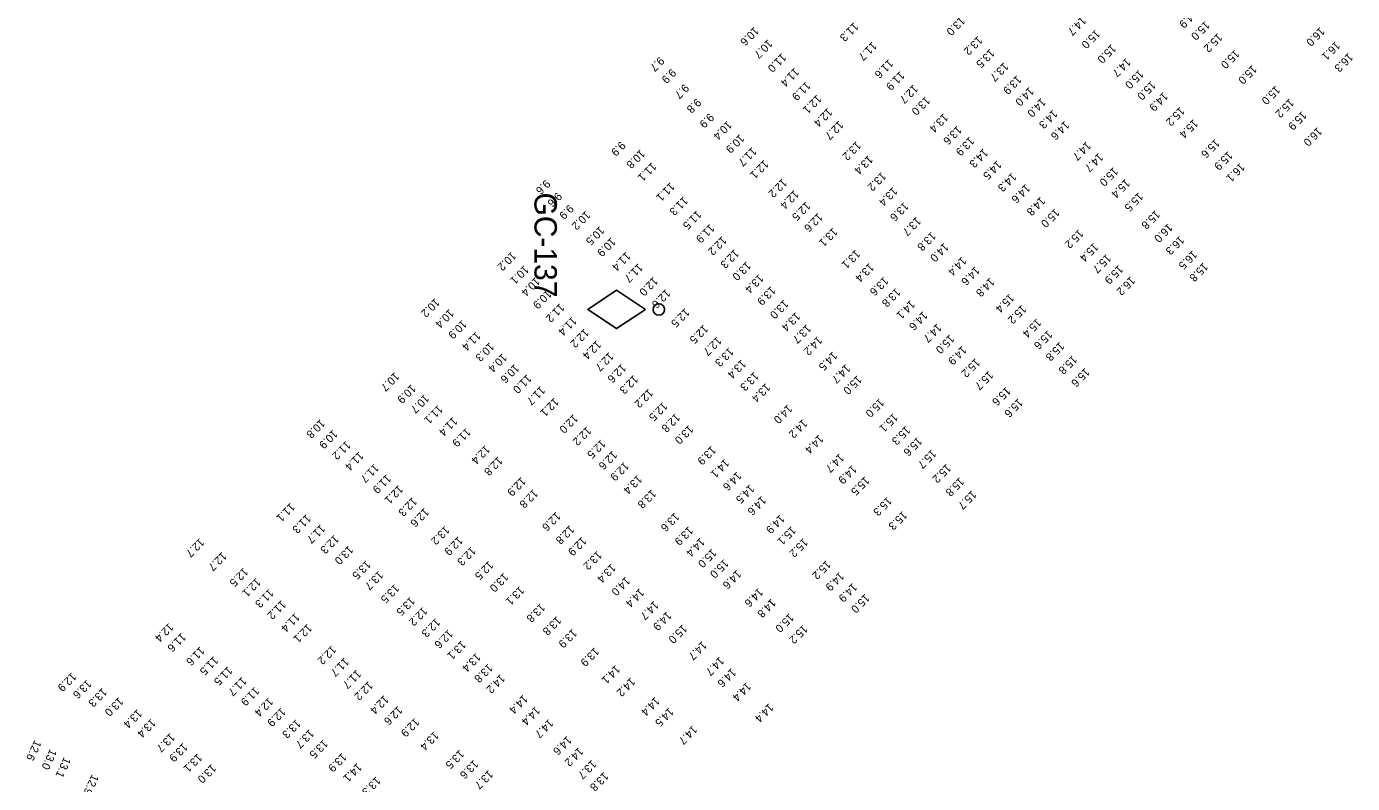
# Model space of a CAD drawing. Extents: x 1023796 to 1112670, y 656573 to 837340.
# Drawn here: x 1027502 to 1028330, y 825754 to 826227 of the extents above; entities that cross this region are included whole.
import ezdxf

# ---------------------------------------------------------------- set-up
doc = ezdxf.new("R2010")
doc.units = 0
doc.layers.add('V-CHAN-NAID', color=7, linetype='Continuous')
doc.layers.add('V-TOPO-SOUN', color=7, linetype='Continuous')

msp = doc.modelspace()

# ---------------------------------------------------------------- linework, layer by layer
at = {"layer": 'V-CHAN-NAID'}
msp.add_lwpolyline([(1027888.4, 826049.98), (1027870.4, 826061.98), (1027852.4, 826049.98), (1027870.4, 826037.98)], close=True, dxfattribs=at)
msp.add_circle((1027896.8, 826049.98), 3.6, dxfattribs=at)

# ---------------------------------------------------------------- texts
msp.add_text('GC-137', height=14, rotation=270, dxfattribs=at).set_placement((1027819.04, 826123.08))
at = {"layer": 'V-TOPO-SOUN'}
for s, rotation, p in [('14.9 ', 225, (1028230.66, 826238.06)), ('10.6 ', 225, (1027956.37, 826226.98)), ('11.3 ', 225, (1028018.61, 826229.69)), ('13.0 ', 225, (1028085.25, 826233.38)), ('14.7 ', 225, (1028160.9, 826233.43)), ('15.0 ', 225, (1028238.13, 826230.53)), ('16.0 ', 225, (1028310.02, 826226.73)), ('10.7 ', 225, (1027964.99, 826219.07)), ('13.2 ', 225, (1028096.1, 826221.13)), ('15.0 ', 225, (1028169.64, 826225.19)), ('15.2 ', 225, (1028246.07, 826222.9)), ('11.0 ', 225, (1027973.55, 826210.44)), ('11.7 ', 225, (1028030.14, 826217.64)), ('13.5 ', 225, (1028103.8, 826213.15)), ('15.0 ', 225, (1028179.59, 826216.05)), ('15.0 ', 225, (1028256.7, 826212.66)), ('16.1 ', 225, (1028319.67, 826217.9)), ('16.3 ', 225, (1028327.71, 826210.59)), ('9.7', 225, (1027897.31, 826208.29)), ('11.6 ', 225, (1028040.38, 826206.65)), ('13.7 ', 225, (1028112.36, 826204.7)), ('14.7 ', 225, (1028188.82, 826207.49)), ('15.0 ', 225, (1028267.56, 826203)), ('9.9', 225, (1027904.65, 826200.84)), ('11.4 ', 225, (1027981.64, 826201.41)), ('11.9 ', 225, (1028047.48, 826199.15)), ('13.9 ', 225, (1028120.59, 826196.6)), ('15.0 ', 225, (1028196.87, 826200.08)), ('9.7', 225, (1027912.69, 826191.3)), ('11.9 ', 225, (1027988.71, 826192.76)), ('12.7 ', 225, (1028055.94, 826190.85)), ('14.0 ', 225, (1028128.29, 826189.33)), ('15.0 ', 225, (1028204.42, 826193.04)), ('14.9 ', 225, (1028212.01, 826186.06)), ('15.0 ', 225, (1028282.18, 826190.18)), ('9.8', 225, (1027920.31, 826182.26)), ('12.1 ', 225, (1027995.51, 826184.45)), ('13.0 ', 225, (1028063.44, 826183.52)), ('14.0 ', 225, (1028135.77, 826182.36)), ('15.2 ', 225, (1028222.45, 826176.87)), ('15.2 ', 225, (1028290.8, 826182.03)), ('9.9', 225, (1027928.3, 826172.98)), ('12.4 ', 225, (1028002.36, 826176.24)), ('13.4 ', 225, (1028074.65, 826172.78)), ('14.3 ', 225, (1028143.06, 826175.18)), ('15.4 ', 225, (1028230.87, 826169.2)), ('15.9 ', 225, (1028298.72, 826174.28)), ('10.4 ', 225, (1027939.56, 826168.16)), ('12.7 ', 225, (1028009.29, 826168.2)), ('13.6 ', 225, (1028083.22, 826165.08)), ('14.6 ', 225, (1028150.42, 826168.16)), ('16.0 ', 225, (1028308.37, 826164.18)), ('9.9', 225, (1027873.04, 826155.43)), ('10.9 ', 225, (1027947.35, 826159.86)), ('13.2 ', 225, (1028020.22, 826155.35)), ('13.9 ', 225, (1028091.03, 826158.24)), ('14.7 ', 225, (1028164, 826155.24)), ('15.6 ', 225, (1028244.41, 826156.84)), ('10.8 ', 225, (1027885.25, 826150.25)), ('11.7 ', 225, (1027955.01, 826151.61)), ('12.1 ', 225, (1027962.51, 826143.78)), ('13.4 ', 225, (1028027.68, 826146.62)), ('14.3 ', 225, (1028099.61, 826150.78)), ('14.7 ', 225, (1028171.63, 826148.03)), ('15.9 ', 225, (1028252.47, 826149.2)), ('11.1 ', 225, (1027892.43, 826142.23)), ('13.2 ', 225, (1028035.9, 826136.16)), ('14.5 ', 225, (1028108.08, 826143.34)), ('14.3 ', 225, (1028117.35, 826135.75)), ('15.0 ', 225, (1028180.91, 826139.19)), ('16.1 ', 225, (1028260.09, 826141.87)), ('9.6', 225, (1027826.05, 826131.41)), ('11.1 ', 225, (1027903.86, 826129.67)), ('12.2 ', 225, (1027974.05, 826132.11)), ('14.6 ', 225, (1028125.89, 826128.62)), ('15.4 ', 225, (1028188.32, 826131.82)), ('9.6', 225, (1027833.29, 826123.6)), ('11.3 ', 225, (1027912.17, 826120.88)), ('12.4 ', 225, (1027981.36, 826124.89)), ('13.4 ', 225, (1028043.02, 826126.74)), ('14.8 ', 225, (1028135.4, 826120.74)), ('15.5 ', 225, (1028196.55, 826123.37)), ('9.9', 225, (1027840.65, 826115.87)), ('10.2 ', 225, (1027851.1, 826111.88)), ('11.5 ', 225, (1027920.53, 826112.12)), ('12.5 ', 225, (1027988.69, 826117.64)), ('12.6 ', 225, (1027996.28, 826110.6)), ('13.6 ', 225, (1028049.99, 826117.38)), ('15.0 ', 225, (1028144.29, 826113.34)), ('15.8 ', 225, (1028207.13, 826112.31)), ('10.5 ', 225, (1027859.92, 826102.29)), ('11.9 ', 225, (1027928.72, 826103.71)), ('13.7 ', 225, (1028057.78, 826108.14)), ('16.0 ', 225, (1028215.01, 826104.04)), ('10.9 ', 225, (1027866.97, 826095.18)), ('12.2 ', 225, (1027936.23, 826096.01)), ('13.1 ', 225, (1028005.56, 826101.4)), ('13.8 ', 225, (1028067.03, 826098.74)), ('15.2 ', 225, (1028159.21, 826100.31)), ('16.3 ', 225, (1028222.24, 826096.27)), ('10.2 ', 225, (1027804.7, 826086.37)), ('11.4 ', 225, (1027876.28, 826086.2)), ('12.3 ', 225, (1027944, 826087.86)), ('13.1 ', 225, (1028019.77, 826087.59)), ('14.0 ', 225, (1028075.06, 826091.9)), ('15.4 ', 225, (1028168.51, 826091.94)), ('16.5 ', 225, (1028230.33, 826087.16)), ('10.1 ', 225, (1027812.6, 826077.8)), ('11.7 ', 225, (1027883.92, 826079.02)), ('13.0 ', 225, (1027951.44, 826080.2)), ('13.4 ', 225, (1028028.34, 826079.27)), ('14.4 ', 225, (1028086.13, 826083.22)), ('15.7 ', 225, (1028176.5, 826084.91)), ('15.9 ', 225, (1028184.02, 826077.99)), ('15.8 ', 225, (1028237.09, 826079.55)), ('10.4 ', 225, (1027819.59, 826070.41)), ('12.0 ', 225, (1027893.31, 826070.6)), ('13.4 ', 225, (1027959.35, 826072.29)), ('13.6 ', 225, (1028037.34, 826070.71)), ('14.6 ', 225, (1028094.47, 826077.2)), ('14.8 ', 225, (1028103.7, 826070.09)), ('16.2 ', 225, (1028191.58, 826070.99)), ('10.9 ', 225, (1027826.86, 826062.51)), ('12.6 ', 225, (1027901.16, 826062.95)), ('13.9 ', 225, (1027966.92, 826064.76)), ('13.8 ', 225, (1028044.9, 826063.69)), ('10.2 ', 225, (1027756.96, 826057.28)), ('11.2 ', 225, (1027834.91, 826054.02)), ('13.0 ', 225, (1027974.94, 826056.3)), ('14.1 ', 225, (1028054.04, 826056.07)), ('15.4 ', 225, (1028115.92, 826060.14)), ('15.2 ', 225, (1028123.59, 826053.14)), ('10.4 ', 225, (1027765.86, 826050.55)), ('11.4 ', 225, (1027842.65, 826045.8)), ('12.5 ', 225, (1027913.13, 826050.99)), ('13.4 ', 225, (1027982.27, 826048.51)), ('14.6 ', 225, (1028061.87, 826049.12)), ('15.4 ', 225, (1028132.85, 826044.58)), ('10.9 ', 225, (1027773.91, 826043.74)), ('11.4 ', 225, (1027782.58, 826036.37)), ('12.2 ', 225, (1027850.22, 826038.27)), ('12.5 ', 225, (1027924.73, 826040.77)), ('13.7 ', 225, (1027989.05, 826040.92)), ('14.7 ', 225, (1028070.67, 826041.52)), ('15.6 ', 225, (1028139.89, 826037.24)), ('10.3 ', 225, (1027790.95, 826029.64)), ('12.4 ', 225, (1027857.91, 826030.89)), ('12.7 ', 225, (1027933.1, 826033.34)), ('14.2 ', 225, (1027996.02, 826033.55)), ('15.0 ', 225, (1028078.54, 826034.51)), ('15.8 ', 225, (1028147.27, 826029.92)), ('10.4 ', 225, (1027798.95, 826022.87)), ('12.7 ', 225, (1027865.69, 826023.56)), ('13.3 ', 225, (1027940.59, 826026.43)), ('14.5 ', 225, (1028005.4, 826023.95)), ('14.9 ', 225, (1028086.23, 826027.5)), ('15.2 ', 225, (1028094.6, 826019.7)), ('15.8 ', 225, (1028155.28, 826021.62)), ('10.6 ', 225, (1027806.61, 826016.16)), ('12.6 ', 225, (1027873.45, 826016.28)), ('13.4 ', 225, (1027948.42, 826018.96)), ('13.3 ', 225, (1027956.35, 826011.22)), ('14.7 ', 225, (1028013.58, 826015.97)), ('15.7 ', 225, (1028102.92, 826011.87)), ('15.6 ', 225, (1028163.19, 826013.74)), ('10.7 ', 225, (1027731.7, 826011)), ('10.9 ', 225, (1027742.04, 826003.44)), ('11.0 ', 225, (1027814.37, 826009.67)), ('12.3 ', 225, (1027881, 826009.32)), ('13.4 ', 225, (1027963.58, 826004.1)), ('15.0 ', 225, (1028020.78, 826009.02)), ('10.7 ', 225, (1027750.38, 825997.23)), ('11.7 ', 225, (1027822.92, 826002.36)), ('12.1 ', 225, (1027831.39, 825995.06)), ('12.2 ', 225, (1027890.34, 826000.69)), ('15.0 ', 225, (1028034.68, 825994.74)), ('15.6 ', 225, (1028113.76, 826001.96)), ('15.6 ', 225, (1028121.41, 825994.69)), ('11.1 ', 225, (1027758.89, 825990.53)), ('12.5 ', 225, (1027899.3, 825992.44)), ('14.0 ', 225, (1027977.33, 825990.81)), ('10.8 ', 225, (1027685.26, 825981.64)), ('11.4 ', 225, (1027768.09, 825983.03)), ('12.0 ', 225, (1027843.35, 825984.77)), ('12.8 ', 225, (1027907.21, 825985.35)), ('13.0 ', 225, (1027915.49, 825977.98)), ('14.2 ', 225, (1027986.72, 825981.7)), ('15.1 ', 225, (1028043.25, 825985.4)), ('10.9 ', 225, (1027693.18, 825975.1)), ('11.9 ', 225, (1027776.39, 825976.2)), ('12.2 ', 225, (1027851.74, 825977.08)), ('14.4 ', 225, (1027996.82, 825971.93)), ('15.3 ', 225, (1028051.09, 825977.47)), ('15.6 ', 225, (1028058.41, 825970.51)), ('11.2 ', 225, (1027701.33, 825968.2)), ('11.4 ', 225, (1027709.46, 825961.45)), ('12.4 ', 225, (1027788.37, 825965.42)), ('12.5 ', 225, (1027860.68, 825969.01)), ('12.6 ', 225, (1027867.93, 825961.99)), ('13.9 ', 225, (1027929.61, 825964.96)), ('15.7 ', 225, (1028067.21, 825962.69)), ('11.7 ', 225, (1027719, 825953.8)), ('12.8 ', 225, (1027796.3, 825958.29)), ('12.9 ', 225, (1027875.17, 825954.97)), ('14.1 ', 225, (1027937.87, 825956.85)), ('14.7 ', 225, (1028009.63, 825960.2)), ('15.2 ', 225, (1028076.5, 825953.72)), ('11.9 ', 225, (1027726.66, 825947.16)), ('12.9 ', 225, (1027810.78, 825945.45)), ('13.4 ', 225, (1027883.39, 825946.76)), ('14.6 ', 225, (1027945.55, 825948.87)), ('14.9 ', 225, (1028017.59, 825953.03)), ('15.5 ', 225, (1028025.53, 825945.89)), ('15.8 ', 225, (1028084.73, 825945.36)), ('12.1 ', 225, (1027734.13, 825940.49)), ('12.8 ', 225, (1027818.4, 825937.95)), ('13.8 ', 225, (1027892.24, 825937.78)), ('14.5 ', 225, (1027953.61, 825940.84)), ('15.7 ', 225, (1028092.36, 825937.12)), ('11.1 ', 225, (1027666.49, 825929.33)), ('12.3 ', 225, (1027742.78, 825932.82)), ('14.6 ', 225, (1027960.95, 825933.56)), ('15.3 ', 225, (1028039.51, 825933.12)), ('11.3 ', 225, (1027676.55, 825922.19)), ('12.6 ', 225, (1027750.26, 825926.16)), ('12.6 ', 225, (1027832.54, 825923.65)), ('13.6 ', 225, (1027906.72, 825923.32)), ('14.9 ', 225, (1027972.48, 825922.01)), ('15.3 ', 225, (1028049.05, 825924.3)), ('11.7 ', 225, (1027685.42, 825915.91)), ('13.2 ', 225, (1027763.15, 825915.04)), ('12.8 ', 225, (1027841.09, 825915.4)), ('13.9 ', 225, (1027915.35, 825914.69)), ('15.1 ', 225, (1027979.6, 825914.8)), ('12.7 ', 225, (1027609.86, 825907.33)), ('12.3 ', 225, (1027694.01, 825909.41)), ('12.9 ', 225, (1027771.46, 825908.41)), ('12.9 ', 225, (1027848.73, 825908.19)), ('14.4 ', 225, (1027922.61, 825907.59)), ('15.2 ', 225, (1027987.05, 825907.28)), ('12.7 ', 225, (1027623.86, 825898.71)), ('13.0 ', 225, (1027702.94, 825902.64)), ('12.3 ', 225, (1027779.54, 825902.02)), ('13.2 ', 225, (1027858.33, 825899.39)), ('15.0 ', 225, (1027929.95, 825900.74)), ('12.5 ', 225, (1027637.25, 825888.87)), ('13.5 ', 225, (1027713.9, 825893.44)), ('13.7 ', 225, (1027721.7, 825886.89)), ('12.5 ', 225, (1027790.52, 825893.13)), ('13.4 ', 225, (1027867.02, 825891.27)), ('15.0 ', 225, (1027937.5, 825894.18)), ('14.6 ', 225, (1027945.43, 825887.42)), ('15.2 ', 225, (1028001.37, 825893.42)), ('12.1 ', 225, (1027645.13, 825882.39)), ('13.5 ', 225, (1027731.69, 825878.57)), ('13.0 ', 225, (1027799.86, 825885.52)), ('14.0 ', 225, (1027875.95, 825883.19)), ('14.9 ', 225, (1028009.65, 825886.15)), ('14.9 ', 225, (1028017.83, 825879.25)), ('11.3 ', 225, (1027653.24, 825875.67)), ('13.5 ', 225, (1027741.5, 825870.67)), ('13.1 ', 225, (1027809.82, 825877.3)), ('14.4 ', 225, (1027884.79, 825875.93)), ('14.6 ', 225, (1027959.1, 825876.2)), ('15.0 ', 225, (1028025.62, 825872.42)), ('11.2 ', 225, (1027660.95, 825868.45)), ('12.2 ', 225, (1027749.33, 825864.33)), ('13.8 ', 225, (1027822.84, 825866.56)), ('14.7 ', 225, (1027893.84, 825868.13)), ('14.8 ', 225, (1027967.07, 825869.49)), ('12.4 ', 225, (1027590.62, 825854.33)), ('11.4 ', 225, (1027669.52, 825860.52)), ('12.1 ', 225, (1027677.17, 825853.71)), ('12.3 ', 225, (1027757.3, 825857.29)), ('13.8 ', 225, (1027832.94, 825858.52)), ('14.9 ', 225, (1027901.83, 825861.49)), ('15.0 ', 225, (1027978.28, 825860.32)), ('11.6 ', 225, (1027598.46, 825848.1)), ('12.6 ', 225, (1027765.26, 825850.23)), ('13.9 ', 225, (1027842.78, 825850.6)), ('15.0 ', 225, (1027911.54, 825853.38)), ('15.2 ', 225, (1027986.88, 825853.16)), ('11.6 ', 225, (1027610.16, 825839.57)), ('12.2 ', 225, (1027692.29, 825840.19)), ('13.1 ', 225, (1027773.37, 825843.24)), ('13.9 ', 225, (1027856.58, 825839.03)), ('14.7 ', 225, (1027923.9, 825842.98)), ('11.5 ', 225, (1027618.65, 825833.51)), ('11.7 ', 225, (1027700.35, 825832.64)), ('13.4 ', 225, (1027782.64, 825835.56)), ('13.8 ', 225, (1027790.18, 825828.89)), ('14.7 ', 225, (1027934.72, 825833.23)), ('12.9 ', 225, (1027529.85, 825823.31)), ('11.5 ', 225, (1027627.5, 825827.13)), ('11.7 ', 225, (1027707.96, 825825.05)), ('14.2 ', 225, (1027797.75, 825822.2)), ('14.1 ', 225, (1027869.7, 825827.98)), ('14.6 ', 225, (1027942.15, 825826.03)), ('13.6 ', 225, (1027539.38, 825818.9)), ('13.3 ', 225, (1027549.03, 825813.7)), ('11.7 ', 225, (1027636.3, 825820.54)), ('11.9 ', 225, (1027644.27, 825814.41)), ('12.2 ', 225, (1027715.24, 825817.84)), ('14.2 ', 225, (1027879.17, 825820.16)), ('14.4 ', 225, (1027951.61, 825817.22)), ('13.0 ', 225, (1027559.28, 825807.9)), ('12.4 ', 225, (1027652.91, 825807.68)), ('12.4 ', 225, (1027725.13, 825809.11)), ('14.4 ', 225, (1027812, 825809.38)), ('14.4 ', 225, (1027894.47, 825808.08)), ('14.4 ', 225, (1027965.56, 825804.03)), ('13.4 ', 225, (1027571, 825800.4)), ('12.9 ', 225, (1027660.77, 825801.36)), ('12.6 ', 225, (1027733.74, 825802.4)), ('14.4 ', 225, (1027819.72, 825802.17)), ('14.5 ', 225, (1027903.16, 825801.36)), ('13.4 ', 225, (1027579.57, 825794.52)), ('13.3 ', 225, (1027670.18, 825794.1)), ('13.7 ', 225, (1027678.4, 825787.82)), ('12.9 ', 225, (1027744.3, 825794.92)), ('14.7 ', 225, (1027827.99, 825794.25)), ('14.7 ', 225, (1027917.86, 825790.17)), ('12.6 ', 245, (1027506.75, 825781.17)), ('13.7 ', 225, (1027591.51, 825785.44)), ('13.9 ', 225, (1027599.5, 825779.31)), ('13.5 ', 225, (1027687.16, 825781.47)), ('13.4 ', 225, (1027756.34, 825786.54)), ('14.6 ', 225, (1027839.4, 825783.66)), ('13.0 ', 245, (1027516.39, 825775.55)), ('13.1 ', 225, (1027608.5, 825772.76)), ('13.9 ', 225, (1027698.86, 825773.06)), ('13.5 ', 225, (1027772.24, 825775)), ('14.2 ', 225, (1027846.67, 825776.57)), ('13.1 ', 245, (1027525.13, 825770.51)), ('13.0 ', 225, (1027617.31, 825766.09)), ('14.1 ', 225, (1027708.33, 825766.66)), ('13.6 ', 225, (1027781.14, 825768.76)), ('13.7 ', 225, (1027854.85, 825768.65)), ('12.9 ', 245, (1027542.6, 825759.77)), ('13.3 ', 225, (1027720.03, 825758.25)), ('13.7 ', 225, (1027790.39, 825762.34)), ('13.8 ', 225, (1027862.48, 825761.04))]:
    msp.add_text(s, height=5, rotation=rotation, dxfattribs=at).set_placement(p)

doc.saveas('drawing.dxf')
